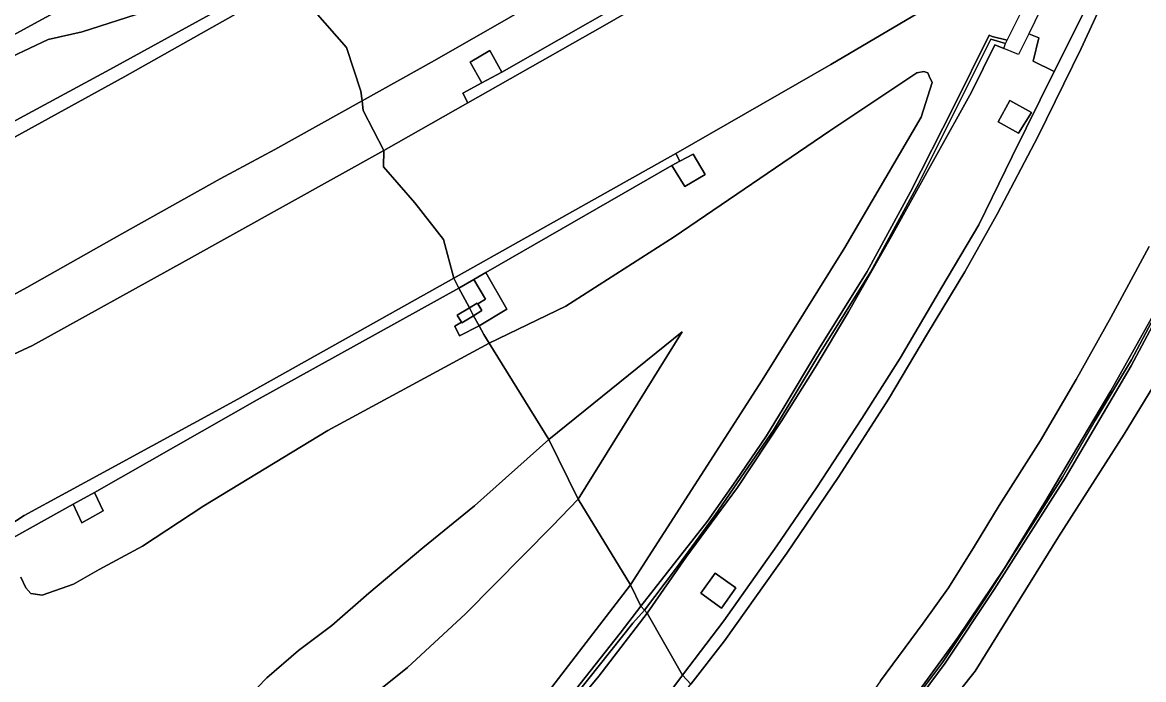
# Model space of a CAD drawing. Extents: x 157767 to 159172, y 387839 to 389425.
# Drawn here: x 157855.2 to 157943.3, y 388886.3 to 388938 of the extents above; entities that cross this region are included whole.
import ezdxf

# ---------------------------------------------------------------- set-up
doc = ezdxf.new("R2010")
doc.units = 0
for name, color, linetype in [('IMGEO_Berm_gesloten', 7, 'Continuous'), ('IMGEO_Berm_groen', 7, 'Continuous'), ('IMGEO_Grasland_overig', 7, 'Continuous'), ('IMGEO_Muur', 7, 'Continuous'), ('IMGEO_Rijbaan_autosnelweg', 7, 'Continuous'), ('IMGEO_Struiken', 7, 'Continuous'), ('IMGEO_Terreindeel_gesloten', 7, 'Continuous'), ('IMGEO_Terreindeel_open', 7, 'Continuous')]:
    doc.layers.add(name, color=color, linetype=linetype)

msp = doc.modelspace()

# ---------------------------------------------------------------- linework, layer by layer
at = {"layer": 'IMGEO_Berm_gesloten'}
for points in [[(157940.797, 388941.162), (157941.456, 388942.765), (157935.209, 388939.025), (157934.249, 388937.072), (157935.041, 388936.763), (157934.59, 388934.912), (157936.24, 388934.108), (157939.559, 388940.717)], [(157891.291, 388933.226), (157892.858, 388934.058), (157891.902, 388935.766), (157890.362, 388934.852)], [(157906.84, 388927.054), (157906.205, 388926.734), (157907.241, 388925.075), (157908.821, 388926.022), (157907.877, 388927.608)], [(157859.163, 388900.087), (157859.837, 388898.632), (157861.518, 388899.571), (157860.848, 388901.016)]]:
    msp.add_lwpolyline(points, close=True, dxfattribs=at)
at = {"layer": 'IMGEO_Berm_groen'}
for points in [[(157851.722, 388935.507), (157857.05, 388938.395), (157863.53, 388941.947), (157872.446, 388946.699), (157860.218, 388967.716), (157859.998, 388967.58), (157854.397, 388964.329)], [(157910.814, 388948.311), (157887.555, 388934.984), (157881.878, 388931.801), (157881.951, 388931.041), (157883.578, 388927.908), (157890.171, 388931.661), (157889.794, 388932.417), (157891.291, 388933.226), (157890.362, 388934.852), (157891.902, 388935.766), (157892.858, 388934.058), (157906.541, 388941.899)], [(157851.135, 388928.37), (157862.045, 388934.26), (157876.909, 388942.456), (157875.232, 388944.051), (157869.916, 388941.262), (157864.771, 388938.808), (157859.868, 388937.233), (157857.201, 388936.635), (157854.308, 388935.276)], [(157931.018, 388941.949), (157918.694, 388934.65), (157906.515, 388927.654), (157906.84, 388927.054), (157907.877, 388927.608), (157908.821, 388926.022), (157907.241, 388925.075), (157906.205, 388926.734), (157891.589, 388918.312), (157893.242, 388915.434), (157891.063, 388914.121), (157891.44, 388913.424), (157891.862, 388912.742), (157897.891, 388915.66), (157906.4, 388921.121), (157918.613, 388929.439), (157925.464, 388934.017), (157926.022, 388934.118), (157926.318, 388934.016), (157926.437, 388933.732), (157926.654, 388933.249), (157925.797, 388930.508), (157919.798, 388920.262), (157913.305, 388909.843), (157902.954, 388893.745), (157903.77, 388892.085), (157909.006, 388898.765), (157911.23, 388901.917), (157913.64, 388905.461), (157914.962, 388907.621), (157917.739, 388912.249), (157921.558, 388918.375), (157924.973, 388924.652), (157928.341, 388931.297), (157931.137, 388936.978), (157931.385, 388936.863), (157932.562, 388936.564), (157934.562, 388940.574)], [(157943.705, 388920.354), (157940.705, 388914.778), (157937.982, 388909.89), (157935.178, 388905.1), (157931.932, 388899.978), (157929.998, 388896.792), (157927.958, 388893.514), (157925.95, 388890.743), (157922.619, 388886.21), (157920.042, 388882.511), (157916.937, 388878.399), (157914.29, 388874.88), (157915.637, 388872.033), (157918.923, 388876.21), (157923.088, 388881.917), (157928.684, 388889.621), (157932.347, 388895.074), (157935.508, 388900.261), (157940.712, 388909.011), (157945.225, 388917.103)], [(157855.047, 388894.342), (157855.439, 388893.511), (157855.829, 388893.078), (157856.732, 388892.935), (157859.19, 388893.792), (157861.212, 388894.952), (157864.604, 388896.781), (157869.446, 388899.972), (157879.187, 388905.898), (157891.862, 388912.742), (157891.44, 388913.424), (157891.063, 388914.121), (157889.534, 388913.336), (157889.167, 388914.094), (157889.678, 388914.393), (157889.342, 388914.942), (157890.301, 388915.529), (157890.277, 388915.573), (157889.459, 388917.084), (157873.638, 388908.291), (157860.848, 388901.016), (157861.518, 388899.571), (157859.837, 388898.632), (157859.163, 388900.087), (157851.717, 388895.961)], [(157871.387, 388883.35), (157874.379, 388886.442), (157876.875, 388888.577), (157879.489, 388890.559), (157882.412, 388893.109), (157886.651, 388896.659), (157890.701, 388899.962), (157896.54, 388905.169), (157891.862, 388912.742), (157879.187, 388905.898), (157869.446, 388899.972), (157864.604, 388896.781), (157861.212, 388894.952), (157859.19, 388893.792), (157856.732, 388892.935), (157855.829, 388893.078), (157855.439, 388893.511), (157855.047, 388894.342)], [(157895.963, 388882.117), (157902.138, 388889.942), (157903.77, 388892.085), (157902.954, 388893.745), (157902.087, 388892.63), (157895.733, 388884.344)]]:
    msp.add_lwpolyline(points, dxfattribs=at)
for points in [[(157904.057, 388891.762), (157904.271, 388891.537), (157907.315, 388895.907), (157911.37, 388901.408), (157914.851, 388906.664), (157917.479, 388910.83), (157920.083, 388915.216), (157923.437, 388921.12), (157926.907, 388927.338), (157929.758, 388932.477), (157931.579, 388936.213), (157932.296, 388935.911), (157932.436, 388936.301), (157931.282, 388936.644), (157925.598, 388925.282), (157921.824, 388918.322), (157917.688, 388911.717), (157914.191, 388905.921), (157909.648, 388899.283), (157906.498, 388894.996)], [(157936.24, 388934.108), (157934.59, 388934.912), (157935.041, 388936.763), (157934.249, 388937.072), (157933.445, 388935.436), (157932.296, 388935.911), (157931.579, 388936.213), (157929.758, 388932.477), (157926.907, 388927.338), (157923.437, 388921.12), (157920.083, 388915.216), (157917.479, 388910.83), (157914.851, 388906.664), (157911.37, 388901.408), (157907.315, 388895.907), (157904.271, 388891.537), (157907.04, 388886.652), (157910.292, 388890.92), (157914.458, 388896.83), (157917.581, 388901.366), (157921.15, 388906.817), (157924.157, 388911.564), (157927.433, 388917.155), (157930.326, 388922.053), (157932.962, 388927.441)], [(157842.883, 388910.127), (157844.751, 388907.131), (157850.013, 388909.933), (157851.489, 388910.494), (157855.968, 388912.557), (157867.984, 388919.222), (157883.578, 388927.908), (157881.951, 388931.041), (157881.878, 388931.801), (157875.005, 388927.982), (157870.726, 388925.681), (157862.988, 388921.337), (157855.514, 388917.132), (157848.202, 388913.128)], [(157931.859, 388930.154), (157932.76, 388931.838), (157934.464, 388930.901), (157933.446, 388929.26)], [(157890.301, 388915.529), (157890.922, 388915.91), (157890.96, 388915.847), (157891.569, 388916.206), (157890.648, 388917.769), (157889.459, 388917.084), (157890.277, 388915.573)], [(157911.242, 388893.52), (157910.1, 388891.921), (157908.478, 388893.102), (157909.626, 388894.665)], [(157873.956, 388854.702), (157874.178, 388854.497), (157876.463, 388852.148), (157878.481, 388854.03), (157877.195, 388855.336), (157878.362, 388856.77), (157879.881, 388855.319), (157883.811, 388859.474), (157888.725, 388864.539), (157892.383, 388868.693), (157896.164, 388872.971), (157899.673, 388877.264), (157902.784, 388881.034), (157905.599, 388884.708), (157907.04, 388886.652), (157904.271, 388891.537), (157900.469, 388886.576), (157893.05, 388877.641), (157886.236, 388869.866), (157878.591, 388861.789), (157872.664, 388856.011), (157873.343, 388855.177), (157873.449, 388855.288)]]:
    msp.add_lwpolyline(points, close=True, dxfattribs=at)
at = {"layer": 'IMGEO_Grasland_overig'}
for points in [[(157957.244, 388941.823), (157951.2, 388928.628), (157945.225, 388917.103), (157940.712, 388909.011), (157935.508, 388900.261), (157932.347, 388895.074), (157928.684, 388889.621), (157923.088, 388881.917), (157918.923, 388876.21), (157915.637, 388872.033), (157915.647, 388871.877), (157919.229, 388876.273), (157923.632, 388882.506), (157927.465, 388887.64), (157930.801, 388892.626), (157934.014, 388897.673), (157936.9, 388902.205), (157939.47, 388906.665), (157942.322, 388911.45), (157945.211, 388916.879), (157948.571, 388923.288), (157951.357, 388928.697), (157954.784, 388935.921), (157957.146, 388940.955)], [(157956.807, 388939.828), (157951.21, 388927.951), (157947.154, 388920.053), (157942.298, 388910.961), (157937.123, 388902.132), (157931.549, 388893.38), (157927.688, 388887.606), (157923.992, 388882.619), (157919.383, 388876.09), (157915.852, 388871.64), (157916.69, 388870.49), (157922.064, 388876.93), (157930.049, 388886.952), (157936.584, 388897.533), (157941.751, 388905.598), (157948.518, 388916.687), (157953.688, 388926.357), (157958.173, 388935.352), (157961.716, 388941.328)], [(157895.733, 388884.344), (157902.087, 388892.63), (157902.954, 388893.745), (157898.852, 388900.48), (157896.819, 388898.371), (157889.989, 388891.479), (157885.435, 388887.24), (157880.953, 388883.651)]]:
    msp.add_lwpolyline(points, dxfattribs=at)
for points in [[(157896.54, 388905.169), (157907.023, 388913.633), (157898.852, 388900.48), (157902.954, 388893.745), (157913.305, 388909.843), (157919.798, 388920.262), (157925.797, 388930.508), (157926.654, 388933.249), (157926.437, 388933.732), (157926.318, 388934.016), (157926.022, 388934.118), (157925.464, 388934.017), (157918.613, 388929.439), (157906.4, 388921.121), (157897.891, 388915.66), (157891.862, 388912.742)], [(157898.852, 388900.48), (157907.023, 388913.633), (157896.54, 388905.169)], [(157896.54, 388905.169), (157890.701, 388899.962), (157886.651, 388896.659), (157882.412, 388893.109), (157879.489, 388890.559), (157876.875, 388888.577), (157874.379, 388886.442), (157871.387, 388883.35), (157869.373, 388881.332), (157866.287, 388879.622), (157863.542, 388879.213), (157860.702, 388879.506), (157857.651, 388880.478), (157864.01, 388869.955), (157867.715, 388873.245), (157873.414, 388877.862), (157880.953, 388883.651), (157885.435, 388887.24), (157889.989, 388891.479), (157896.819, 388898.371), (157898.852, 388900.48)], [(157904.271, 388891.537), (157904.057, 388891.762), (157903.155, 388890.729), (157897.842, 388884.083), (157892.634, 388877.741), (157887.573, 388871.911), (157882.137, 388865.888), (157877.942, 388861.558), (157872.449, 388856.274), (157873.299, 388855.13), (157873.343, 388855.177), (157872.664, 388856.011), (157878.591, 388861.789), (157886.236, 388869.866), (157893.05, 388877.641), (157900.469, 388886.576)]]:
    msp.add_lwpolyline(points, close=True, dxfattribs=at)
at = {"layer": 'IMGEO_Muur'}
msp.add_lwpolyline([(157957.146, 388940.955), (157954.784, 388935.921), (157951.357, 388928.697), (157948.571, 388923.288), (157945.211, 388916.879), (157942.322, 388911.45), (157939.47, 388906.665), (157936.9, 388902.205), (157934.014, 388897.673), (157930.801, 388892.626), (157927.465, 388887.64), (157923.632, 388882.506), (157919.229, 388876.273), (157915.647, 388871.877), (157915.852, 388871.64), (157919.383, 388876.09), (157923.992, 388882.619), (157927.688, 388887.606), (157931.549, 388893.38), (157937.123, 388902.132), (157942.298, 388910.961), (157947.154, 388920.053), (157951.21, 388927.951), (157956.807, 388939.828)], dxfattribs=at)
for points in [[(157931.385, 388936.863), (157931.137, 388936.978), (157928.341, 388931.297), (157924.973, 388924.652), (157921.558, 388918.375), (157917.739, 388912.249), (157914.962, 388907.621), (157913.64, 388905.461), (157911.23, 388901.917), (157909.006, 388898.765), (157903.77, 388892.085), (157904.057, 388891.762), (157906.498, 388894.996), (157909.648, 388899.283), (157914.191, 388905.921), (157917.688, 388911.717), (157921.824, 388918.322), (157925.598, 388925.282), (157931.282, 388936.644), (157932.436, 388936.301), (157932.562, 388936.564)], [(157872.27, 388856.015), (157873.133, 388854.955), (157873.299, 388855.13), (157872.449, 388856.274), (157877.942, 388861.558), (157882.137, 388865.888), (157887.573, 388871.911), (157892.634, 388877.741), (157897.842, 388884.083), (157903.155, 388890.729), (157904.057, 388891.762), (157903.77, 388892.085), (157902.138, 388889.942), (157895.963, 388882.117), (157889.467, 388874.368), (157883.14, 388867.385), (157877.85, 388861.825), (157872.138, 388856.227)]]:
    msp.add_lwpolyline(points, close=True, dxfattribs=at)
at = {"layer": 'IMGEO_Rijbaan_autosnelweg'}
for points in [[(158030.265, 389020.477), (158017.397, 389011.289), (158003.4, 389001.558), (157989.631, 388992.187), (157977.396, 388984.097), (157937.593, 388959.121), (157926.656, 388952.656), (157913.826, 388945.209), (157900.768, 388937.662), (157890.171, 388931.661), (157883.578, 388927.908), (157883.562, 388926.622), (157886.023, 388923.795), (157888.264, 388920.916), (157889.066, 388917.862), (157897.985, 388922.864), (157906.515, 388927.654), (157918.694, 388934.65), (157931.018, 388941.949), (157971.513, 388966.505), (157982.457, 388973.696), (157997.23, 388983.483), (158010.939, 388992.827), (158020.638, 388999.66)], [(158026.415, 389018.786), (158013.068, 389009.348), (157994.991, 388996.809), (157978.669, 388985.53), (157977.19, 388984.554), (157936.171, 388959.15), (157934.469, 388958.119), (157920.27, 388949.847), (157906.541, 388941.899), (157892.858, 388934.058), (157891.291, 388933.226), (157889.794, 388932.417), (157890.171, 388931.661), (157900.768, 388937.662), (157913.826, 388945.209), (157926.656, 388952.656), (157937.593, 388959.121), (157977.396, 388984.097), (157989.631, 388992.187), (158003.4, 389001.558), (158017.397, 389011.289), (158030.265, 389020.477)], [(157988.591, 389009.599), (157977.753, 389002.309), (157950.225, 388984.37), (157945.765, 388981.642), (157938.492, 388977.2), (157929.287, 388971.572), (157921.042, 388966.701), (157913.615, 388962.299), (157904.632, 388957.145), (157896.076, 388952.195), (157886.652, 388946.813), (157877.32, 388941.697), (157878.173, 388938.804), (157880.654, 388936.001), (157881.771, 388932.565), (157881.878, 388931.801), (157887.555, 388934.984), (157910.814, 388948.311), (157921.744, 388954.626), (157930.947, 388960.057), (157942.017, 388966.897), (157978.328, 388989.335), (157998.341, 389002.449), (158017.244, 389015.599)], [(157940.797, 388941.162), (157938.378, 388935.932), (157934.981, 388928.986), (157931.796, 388922.943), (157929.228, 388918.358), (157926.303, 388913.514), (157923.225, 388908.355), (157919.338, 388902.274), (157915.246, 388896.246), (157910.337, 388889.349), (157907.705, 388885.952)], [(157922.619, 388886.21), (157925.95, 388890.743), (157927.958, 388893.514), (157929.998, 388896.792), (157931.932, 388899.978), (157935.178, 388905.1), (157937.982, 388909.89), (157940.705, 388914.778), (157943.705, 388920.354)]]:
    msp.add_lwpolyline(points, dxfattribs=at)
for points in [[(157876.909, 388942.456), (157862.045, 388934.26), (157851.135, 388928.37), (157847.844, 388926.46), (157846.196, 388925.568), (157844.476, 388924.638), (157843.762, 388924.331), (157842.642, 388923.914), (157841.582, 388923.585), (157840.715, 388923.319), (157840.008, 388923.006), (157836.093, 388921.015), (157836.722, 388920.821), (157838.865, 388921.531), (157842.831, 388922.998), (157843.902, 388923.407), (157845.284, 388924.065), (157847.696, 388925.218), (157851.434, 388927.256), (157863.232, 388933.728), (157877.32, 388941.697)], [(157881.878, 388931.801), (157881.771, 388932.565), (157880.654, 388936.001), (157878.173, 388938.804), (157877.32, 388941.697), (157863.232, 388933.728), (157851.434, 388927.256), (157847.696, 388925.218), (157845.284, 388924.065), (157843.902, 388923.407), (157842.831, 388922.998), (157838.865, 388921.531), (157836.722, 388920.821), (157836.093, 388921.015), (157838.477, 388917.193), (157840.549, 388913.871), (157842.405, 388910.895), (157842.883, 388910.127), (157848.202, 388913.128), (157855.514, 388917.132), (157862.988, 388921.337), (157870.726, 388925.681), (157875.005, 388927.982)], [(157940.797, 388941.162), (157939.559, 388940.717), (157936.24, 388934.108), (157932.962, 388927.441), (157930.326, 388922.053), (157927.433, 388917.155), (157924.157, 388911.564), (157921.15, 388906.817), (157917.581, 388901.366), (157914.458, 388896.83), (157910.292, 388890.92), (157907.04, 388886.652), (157907.705, 388885.952), (157910.337, 388889.349), (157915.246, 388896.246), (157919.338, 388902.274), (157923.225, 388908.355), (157926.303, 388913.514), (157929.228, 388918.358), (157931.796, 388922.943), (157934.981, 388928.986), (157938.378, 388935.932)], [(157851.717, 388895.961), (157852.188, 388896.673), (157853.005, 388897.534), (157853.592, 388898.089), (157855.304, 388899.192), (157861.857, 388902.768), (157872.116, 388908.351), (157889.066, 388917.862), (157888.264, 388920.916), (157886.023, 388923.795), (157883.562, 388926.622), (157883.578, 388927.908), (157867.984, 388919.222), (157855.968, 388912.557), (157851.489, 388910.494), (157850.013, 388909.933), (157844.751, 388907.131), (157845.457, 388905.997), (157847.438, 388902.822), (157849.352, 388899.753)], [(157906.205, 388926.734), (157906.84, 388927.054), (157906.515, 388927.654), (157897.985, 388922.864), (157889.066, 388917.862), (157889.459, 388917.084), (157890.648, 388917.769), (157891.589, 388918.312)], [(157889.066, 388917.862), (157872.116, 388908.351), (157861.857, 388902.768), (157855.304, 388899.192), (157853.592, 388898.089), (157853.005, 388897.534), (157852.188, 388896.673), (157851.717, 388895.961), (157859.163, 388900.087), (157860.848, 388901.016), (157873.638, 388908.291), (157889.459, 388917.084)], [(157876.463, 388852.148), (157874.418, 388850.246), (157874.813, 388849.604), (157878.824, 388853.273), (157883.701, 388858.013), (157888.024, 388862.451), (157892.744, 388867.799), (157897.394, 388873.133), (157901.334, 388877.825), (157905.026, 388882.51), (157907.705, 388885.952), (157907.04, 388886.652), (157905.599, 388884.708), (157902.784, 388881.034), (157899.673, 388877.264), (157896.164, 388872.971), (157892.383, 388868.693), (157888.725, 388864.539), (157883.811, 388859.474), (157879.881, 388855.319), (157878.481, 388854.03)]]:
    msp.add_lwpolyline(points, close=True, dxfattribs=at)
at = {"layer": 'IMGEO_Struiken'}
msp.add_lwpolyline([(157875.232, 388944.051), (157872.446, 388946.699), (157863.53, 388941.947), (157857.05, 388938.395), (157851.722, 388935.507), (157846.705, 388933.022), (157844.602, 388931.984), (157842.282, 388930.797), (157843.748, 388929.623), (157846.502, 388930.116), (157849.512, 388931.457), (157851.204, 388933.126), (157854.308, 388935.276), (157857.201, 388936.635), (157859.868, 388937.233), (157864.771, 388938.808), (157869.916, 388941.262)], close=True, dxfattribs=at)
msp.add_lwpolyline([(157961.716, 388941.328), (157958.173, 388935.352), (157953.688, 388926.357), (157948.518, 388916.687), (157941.751, 388905.598), (157936.584, 388897.533), (157930.049, 388886.952), (157922.064, 388876.93), (157916.69, 388870.49), (157925.138, 388857.551), (157931.687, 388865.2), (157940.278, 388876.405), (157946.919, 388885.705), (157953.338, 388895.844), (157959.19, 388905.733), (157963.486, 388912.37), (157967.522, 388920.442), (157971.21, 388926.819), (157973.981, 388931.105), (157977.356, 388935.598), (157980.443, 388938.943)], dxfattribs=at)
at = {"layer": 'IMGEO_Terreindeel_gesloten'}
for points in [[(157931.859, 388930.154), (157933.446, 388929.26), (157934.464, 388930.901), (157932.76, 388931.838)], [(157911.242, 388893.52), (157909.626, 388894.665), (157908.478, 388893.102), (157910.1, 388891.921)]]:
    msp.add_lwpolyline(points, close=True, dxfattribs=at)
at = {"layer": 'IMGEO_Terreindeel_open'}
for points in [[(157890.96, 388915.847), (157891.288, 388915.313), (157890.634, 388914.913), (157891.063, 388914.121), (157893.242, 388915.434), (157891.589, 388918.312), (157890.648, 388917.769), (157891.569, 388916.206)], [(157889.678, 388914.393), (157889.707, 388914.345), (157890.634, 388914.913), (157890.301, 388915.529), (157889.342, 388914.942)], [(157890.96, 388915.847), (157890.922, 388915.91), (157890.301, 388915.529), (157890.634, 388914.913), (157891.288, 388915.313)], [(157889.678, 388914.393), (157889.167, 388914.094), (157889.534, 388913.336), (157891.063, 388914.121), (157890.634, 388914.913), (157889.707, 388914.345)]]:
    msp.add_lwpolyline(points, close=True, dxfattribs=at)

doc.saveas('drawing.dxf')
